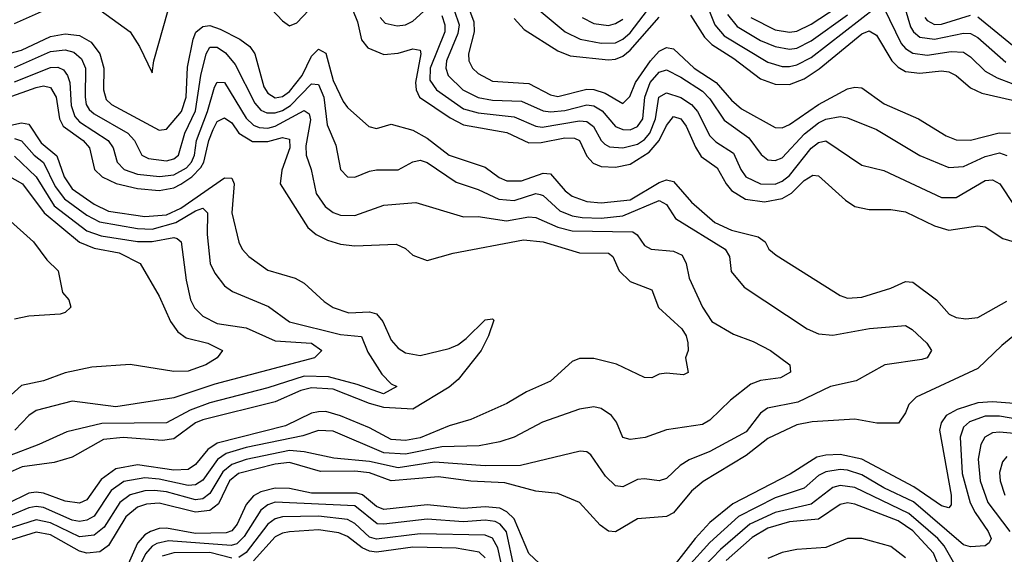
# Model space of a CAD drawing. Header units: inches. Extents: x 501365 to 657855, y 482276 to 547543.
# Tile 901 of 957: x 630905 to 633623, y 507727 to 509204. Entities that reach past the tile are written whole.
import ezdxf

# ---------------------------------------------------------------- set-up
doc = ezdxf.new("R2010")
doc.units = ezdxf.units.IN
doc.header["$MEASUREMENT"] = 0
doc.layers.add('A6530', color=7, linetype='Continuous')

msp = doc.modelspace()

# ---------------------------------------------------------------- linework, layer by layer
at = {"layer": 'A6530', "color": 5}
for points, elevation in [([(631110, 509242.1), (631209.7, 509170), (631235.4, 509130), (631270, 509057.3), (631275.2, 509090), (631326.4, 509273.6)], 4020), ([(631810, 509267.1), (631837.7, 509197.7), (631848.3, 509148.3), (631866.1, 509126.1), (631910, 509108.2), (631950, 509111.5), (631990, 509123.3), (632010, 509119.6), (632011.9, 509110), (631997.1, 509030), (631999.3, 509010), (632008.9, 508990), (632093.2, 508933.2), (632130, 508913.6), (632250, 508892.5), (632310, 508863.5), (632344.4, 508864.4), (632410, 508877.6), (632436.4, 508876.4), (632450.1, 508870), (632470, 508826.9), (632487.5, 508807.5), (632510, 508798.3), (632550, 508796.3), (632590, 508805), (632642.5, 508837.5), (632670.4, 508870), (632690, 508911.8), (632710, 508936.3), (632730, 508930.4), (632745.1, 508910), (632770, 508851.6), (632786.3, 508826.3), (632830, 508794.8), (632854.7, 508750), (632870, 508731.6), (632908.2, 508708.2), (632960.7, 508700.7), (633009.8, 508710.2), (633035.6, 508724.4), (633070, 508759.5), (633094.7, 508774.7), (633110, 508772.2), (633184.9, 508704.9), (633210, 508688.2), (633250, 508679.5), (633310, 508679.4), (633350, 508673), (633430, 508634.7), (633470, 508622.7), (633550, 508634.8), (633570, 508631.7), (633618.9, 508598.9), (633650.1, 508590.1)], 4020), ([(630890, 509193.3), (630990, 509237.2)], 4020), ([(631584.1, 509250), (631630, 509200.5), (631650, 509186.9), (631670, 509195.4), (631702.8, 509230)], 4020), ([(631900.3, 509210), (631914, 509194), (631946.8, 509186.8), (631970, 509190.1), (631990, 509199.7), (632030, 509235.8)], 4040), ([(632339.1, 509230), (632410.3, 509170.3), (632452.2, 509150), (632510, 509138.9), (632550, 509140), (632570, 509149.8), (632590, 509167.7), (632650, 509245.8)], 4140), ([(632797.1, 509257.1), (632823.7, 509190), (632850, 509159.7), (632970, 509086.5), (633010, 509074.8), (633030, 509074.6), (633050, 509078.8), (633090, 509099.2), (633270, 509239.9)], 4140), ([(632922.8, 509210), (632990, 509175.9), (633030, 509169.6), (633050, 509172.4), (633090, 509191.9), (633185.8, 509254.2)], 4180), ([(633290, 509237.1), (633338.5, 509138.5), (633350, 509124.6), (633370, 509111.5), (633410, 509106.1), (633475.9, 509115.9), (633510, 509114.2), (633530, 509101.5), (633570, 509062.1), (633602.9, 509042.9), (633646.4, 509026.4)], 4140), ([(633344.4, 509250), (633364.3, 509184.3), (633372.7, 509170), (633390, 509156.1), (633430, 509149.8), (633510, 509166.7), (633530, 509165.8), (633550, 509155.2), (633626.7, 509086.7)], 4160), ([(632070, 509215.3), (632078.5, 509190), (632078.2, 509170), (632038, 509070), (632037.3, 509037.3), (632055.3, 509010), (632130, 508958.1), (632170, 508946.2), (632270, 508935.9), (632329.5, 508909.5), (632347, 508907), (632450, 508924.1), (632470, 508922.7), (632489.2, 508909.2), (632510, 508870), (632520.4, 508860.4), (632532.8, 508852.8), (632570, 508849.8), (632610, 508860), (632630, 508873.1), (632644.2, 508890), (632660, 508930), (632669.2, 508990), (632690, 509001.7), (632730, 508989.2), (632759.5, 508970), (632775.9, 508950), (632810, 508882.7), (632826.5, 508866.5), (632875.1, 508835.1), (632895.2, 508790), (632909.8, 508769.8), (632950, 508750.7), (632990, 508749.8), (633010, 508758.1), (633030, 508773.5), (633090, 508849.4), (633110, 508864.3), (633130, 508869.6), (633230, 508802.2), (633290, 508787.3), (633450, 508712.2), (633490, 508712.5), (633570, 508759.3), (633590, 508761.3), (633610.6, 508750), (633650.6, 508690.6)], 4040), ([(632104.2, 509230), (632117.8, 509190), (632114.6, 509165.4), (632082.7, 509090), (632081, 509070), (632087.8, 509050), (632128.5, 509010), (632170, 508989.1), (632210, 508981.5), (632290, 508979.2), (632350, 508952.3), (632370, 508949), (632410, 508953.3), (632470, 508969), (632490, 508966.2), (632512.4, 508952.4), (632550, 508908.8), (632570, 508900.2), (632590, 508900), (632610, 508908.5), (632624.6, 508930), (632630.1, 508990), (632644.8, 509030), (632670, 509059.1), (632690, 509065.2), (632730, 509045.5), (632790, 509006.7), (632810, 508985.5), (632850, 508926.6), (632917.6, 508877.6), (632951.6, 508831.6), (632970, 508816.8), (632990, 508814.5), (633010, 508822.7), (633071, 508889), (633110, 508919.1), (633130, 508928.7), (633170, 508936.1), (633190, 508932.4), (633270, 508900.1), (633390, 508829.1), (633470, 508795.6), (633510, 508798.2), (633570, 508826.2), (633610, 508835.8), (633630, 508829.1)], 4060), ([(632146.9, 509230), (632158, 509198), (632159.1, 509170), (632144.1, 509110), (632144.8, 509090), (632155.1, 509070), (632170, 509055.1), (632210, 509034.3), (632310, 509027.8), (632370, 508996.5), (632390, 508991.8), (632470, 509011.6), (632490, 509010.9), (632521.2, 509001.1), (632570, 508972.5), (632588.7, 508991.3), (632604.8, 509030), (632646.2, 509090), (632670, 509117.1), (632690, 509126.9), (632710, 509123.2), (632766.6, 509070), (632827.8, 509030), (632870, 508981.3), (632897.3, 508957.3), (632990, 508905.8), (633010, 508905.1), (633030, 508913.9), (633110, 508970), (633190, 509013.1), (633210, 509017.6), (633230, 509016), (633291.3, 508971.3), (633386.5, 508930), (633462.8, 508882.8), (633490, 508872.1), (633530, 508870.7), (633608.5, 508891.5), (633639.6, 508890)], 4080), ([(632270, 509207.3), (632297.1, 509177.1), (632390, 509117.8), (632424, 509104), (632530, 509093.5), (632550, 509095.2), (632570, 509103.6), (632590, 509119.3), (632670, 509210.9)], 4120), ([(632457.1, 509210), (632490, 509193.4), (632530, 509188.1), (632550, 509193), (632570, 509205.4)], 4160), ([(632756.3, 509216.3), (632795.5, 509155.5), (632815.1, 509135.1), (632876.3, 509096.3), (632950, 509040.8), (632990, 509025.4), (633030, 509025.2), (633070, 509040.4), (633111.8, 509068.2), (633230, 509165), (633250, 509172.9), (633270, 509160.9), (633312.2, 509090), (633330, 509072.5), (633350, 509061.2), (633390, 509056.1), (633450, 509063.1), (633470, 509060.3), (633490, 509050.1), (633530, 509015.8), (633561.1, 509001.1), (633730, 508962)], 4120), ([(632858.7, 509218.7), (632885.1, 509185.1), (632950, 509146.9), (632990, 509129.8), (633030, 509122.4), (633050, 509124.9), (633090, 509146), (633190, 509217.6)], 4160), ([(633403.5, 509210), (633410, 509201.3), (633430, 509191.1), (633450, 509191.7), (633530, 509216.6)], 4180), ([(633550, 509211.7), (633670, 509113.7)], 4180), ([(630850, 509104.2), (630910, 509119.8), (630990, 509157.8), (631030, 509165), (631070, 509160.7), (631101.6, 509141.6), (631126.1, 509110), (631137.1, 509070), (631136.2, 509010), (631143.8, 508983.8), (631157.9, 508970), (631290, 508898.5), (631310, 508901.9), (631351.4, 508950), (631364.1, 508990), (631367.6, 509072.4), (631383.4, 509150), (631390.6, 509169.4), (631410, 509184.9), (631430, 509187.8), (631458, 509178), (631512.2, 509150), (631540.3, 509130), (631554.2, 509110), (631578.6, 509018.6), (631590, 509000.8), (631610, 508988.5), (631630, 508991.4), (631650, 509005.5), (631684.1, 509050), (631710, 509102.8), (631730, 509122.2), (631750, 509111.3), (631770, 509035.7), (631798.1, 508978.1), (631810, 508961.6), (631868.8, 508908.8), (631890, 508903.2), (631930, 508915.4), (631990, 508898.3), (632030, 508876.3), (632090, 508829.5), (632190, 508796.4), (632228.3, 508768.3), (632250, 508758.5), (632290, 508758.6), (632350, 508779.8), (632370, 508777.9), (632410.8, 508730.8), (632430, 508716.3), (632470, 508701.2), (632510, 508697.5), (632590, 508706.5), (632670, 508753.9), (632690, 508761.9), (632710, 508757), (632759.7, 508699.7), (632823.6, 508643.6), (632870, 508622.5), (632943.7, 508603.7), (632962.7, 508590), (632972.6, 508570), (632993, 508553), (633170, 508441.7), (633190, 508434.6), (633230, 508437.2), (633310, 508462.4), (633350, 508480.1), (633370, 508478.7), (633435.9, 508430), (633470.6, 508390.6), (633490, 508381.2), (633517.1, 508377.1), (633550, 508381.3), (633630, 508426.1)], 3980), ([(630890, 509071.9), (630990, 509116.1), (631030, 509120.8), (631054.3, 509114.3), (631075.7, 509095.7), (631086.5, 509070), (631085.7, 508990), (631088.1, 508970), (631096.1, 508956.1), (631110, 508943.4), (631203.1, 508890), (631221.7, 508870), (631242.3, 508830), (631260.2, 508820.2), (631310, 508813.9), (631330, 508819.2), (631343.5, 508830), (631360.5, 508890), (631390, 508952), (631404.5, 509050), (631419.3, 509110), (631430, 509128.2), (631450, 509128.1), (631472.5, 509112.6), (631500, 509079.9), (631553.5, 508973.5), (631570, 508954.2), (631586.7, 508946.7), (631610, 508946.5), (631630, 508952.9), (631652.7, 508967.3), (631710, 509026.5), (631730, 509024.5), (631744.7, 508990), (631753.3, 508913.3), (631777.6, 508857.6), (631790, 508790.4), (631810, 508769.4), (631830, 508768.8), (631870, 508785.5), (631890, 508789.1), (631950, 508789.2), (631990, 508811.3), (632010, 508816.1), (632030, 508809.6), (632110, 508754.9), (632170, 508735.1), (632227.9, 508707.9), (632270, 508703.9), (632330, 508723.7), (632341.2, 508721.2), (632350, 508718.6), (632396, 508676), (632430, 508661.9), (632457.3, 508657.3), (632510, 508655.8), (632570, 508662.1), (632670, 508704.6), (632690, 508693.6), (632714.8, 508654.8), (632852.4, 508570), (632863.9, 508550), (632868.5, 508508.5), (632904.5, 508464.5), (633078.6, 508350), (633110, 508336.3), (633150, 508332.3), (633250.6, 508350.6), (633350, 508358.7), (633368.3, 508348.3), (633409, 508310), (633422.3, 508290), (633410.3, 508270), (633395.4, 508264.6), (633292.7, 508250), (633213.7, 508206.3), (633143.2, 508190), (633052.5, 508147.5), (632969.5, 508130.5), (632950, 508117.1), (632910, 508065.3), (632810, 508010.6), (632752.6, 507987.4), (632728.1, 507971.9), (632690, 507936.5), (632670, 507929.9), (632630, 507935.2), (632610, 507933.2), (632570, 507913.3), (632550, 507915.9), (632522.4, 507942.4), (632481.5, 508001.5), (632470, 508009.8), (632451.8, 508011.8), (632287.7, 507972.3), (632190, 507971.2), (632050, 507981.5), (631950, 507965.9), (631870, 507983.2), (631772.3, 507992.3), (631690.2, 508010.2), (631650, 508013.2), (631530, 507988.7), (631490, 507974.5), (631465.2, 507954.8), (631430, 507894.4), (631410, 507880), (631390, 507877.5), (631310, 507898.9), (631276.9, 507903.1), (631250, 507902.1), (631210, 507891.1), (631181.4, 507870), (631138.2, 507801.8), (631110, 507779.7), (631070, 507775.1), (630990, 507813.5), (630950, 507821.5), (630750, 507758.6)], 3960), ([(630890, 509032), (630990, 509072.3), (631010, 509072.4), (631025.2, 509065.2), (631037, 509050), (631042.7, 509030), (631047.2, 508967.2), (631056.5, 508936.5), (631070, 508921.8), (631149, 508870), (631163.1, 508850), (631173.4, 508810), (631192.9, 508790), (631230, 508777.5), (631291.1, 508771.1), (631330, 508775.5), (631365.3, 508794.7), (631379.2, 508810), (631387.3, 508830), (631392.7, 508870), (631423.5, 508950), (631442.5, 509017.6), (631450, 509031.6), (631470, 509030.1), (631530, 508931.5), (631550, 508912.8), (631565.9, 508905.9), (631590, 508904.5), (631610, 508909.9), (631690, 508953.5), (631703.8, 508943.8), (631707.4, 508927.4), (631695.1, 508855.1), (631695.6, 508830), (631709.7, 508789.7), (631723.3, 508723.3), (631747.6, 508687.6), (631770, 508671.2), (631790, 508663.7), (631830, 508663.3), (631910, 508691.1), (631998.5, 508698.5), (632130, 508659.6), (632170, 508660.3), (632248.6, 508648.6), (632310, 508659), (632330, 508657.3), (632390, 508630.5), (632430, 508620.8), (632597.6, 508617.6), (632609.7, 508609.7), (632630, 508579.8), (632647.6, 508570), (632710, 508564.4), (632733.6, 508553.6), (632745.1, 508530), (632752.6, 508490), (632790.1, 508410), (632815.6, 508370), (632875.1, 508335.1), (632930, 508314.4), (632977.1, 508290), (633030.4, 508250), (633032.4, 508230), (633005.3, 508214.7), (632950, 508207.3), (632923.5, 508196.5), (632867.4, 508152.6), (632810, 508097.4), (632790, 508085.6), (632690, 508070.5), (632631, 508049), (632590, 508044.1), (632570, 508049.8), (632552.1, 508092.1), (632538.5, 508110), (632510, 508129.2), (632490, 508134), (632450, 508127.7), (632347.9, 508092.1), (632270.2, 508050), (632230, 508037.4), (632173.2, 508026.8), (632070, 508024), (631970, 508003.1), (631910, 508007.3), (631770, 508066.5), (631730, 508069.2), (631686, 508054), (631530, 508022), (631474.8, 508005.2), (631450.9, 507989.1), (631410, 507931.2), (631390, 507918.6), (631370, 507917.2), (631290, 507934.5), (631250, 507938.2), (631192.3, 507927.7), (631157.4, 507902.6), (631110, 507831.8), (631090, 507820.6), (631070, 507817.5), (631050, 507821.1), (630970, 507856.4), (630950, 507859), (630930, 507855.4), (630850, 507821.9)], 3940), ([(630870, 508988.3), (630950, 509016.8), (630970, 509020.9), (630990, 509016.6), (631005.7, 508990), (631014.6, 508930), (631025, 508910), (631080.4, 508870), (631097.8, 508850), (631110.8, 508790), (631132.6, 508770), (631171.3, 508751.4), (631230, 508737.1), (631290, 508732.3), (631330, 508739.4), (631350, 508749.2), (631379.9, 508770), (631404.8, 508795.2), (631413.4, 508810), (631426.5, 508870), (631439, 508901), (631450, 508923), (631470, 508933.2), (631490, 508918.7), (631510.1, 508890), (631547.3, 508867.3), (631590, 508867), (631630, 508878.8), (631650, 508874), (631650.2, 508850), (631628, 508788), (631624.2, 508750), (631700.3, 508630), (631722.9, 508610), (631754.4, 508594.4), (631790, 508583.6), (631830, 508578.7), (631944.1, 508584.1), (631970, 508571.5), (631990, 508553.4), (632030, 508538.4), (632101.1, 508558.9), (632295.3, 508595.3), (632350, 508590.1), (632450, 508559.9), (632530, 508558.8), (632542.5, 508550), (632559.9, 508510), (632590, 508480.4), (632650, 508457.8), (632668.4, 508408.4), (632732.3, 508350), (632744.6, 508330), (632749.4, 508310.6), (632750.2, 508290), (632742.4, 508270), (632750, 508228.7), (632737.4, 508222.6), (632690, 508227.2), (632670, 508224.2), (632650, 508214), (632630, 508215.4), (632552.4, 508252.4), (632490, 508267.3), (632450, 508267.7), (632430, 508259.8), (632370, 508205.5), (632304.1, 508175.9), (632250, 508143.2), (632150, 508099.5), (632090, 508082.1), (632010, 508048.1), (631970, 508041.2), (631930, 508044.1), (631870, 508076.6), (631790, 508109.1), (631750, 508120.9), (631730, 508120.8), (631710, 508116.4), (631638.3, 508081.7), (631450, 508034.2), (631423.8, 508016.2), (631390, 507974.5), (631370, 507960.9), (631330, 507959.2), (631230, 507974.3), (631170, 507963.1), (631130, 507933.3), (631090, 507877.6), (631070, 507868.3), (631030, 507873.2), (630970, 507896), (630950, 507898.6), (630930, 507895.5), (630870, 507866.3)], 3920), ([(630830, 508901.7), (630910, 508919.3), (630930, 508915.1), (630963.7, 508863.7), (631007.5, 508827.5), (631027.1, 508770), (631050, 508736.7), (631110, 508694), (631150, 508675.3), (631250, 508659.9), (631310, 508664.3), (631350, 508683.2), (631470, 508766.8), (631490, 508765.8), (631496.7, 508750), (631490.5, 508670), (631509.3, 508589.3), (631519.2, 508570), (631537.7, 508550), (631590, 508512.2), (631664.9, 508490), (631690, 508476.2), (631745.2, 508425.2), (631770, 508408.3), (631813.8, 508393.8), (631870, 508396.8), (631890, 508391.2), (631907.2, 508370), (631930, 508318.8), (631950, 508296.5), (631970, 508283), (632010, 508275.7), (632090, 508295.1), (632114.5, 508305.5), (632136.9, 508323.1), (632190, 508374.2), (632210, 508377.8), (632213.9, 508373.9), (632199.3, 508330), (632178.3, 508290), (632114.9, 508210), (632090, 508188.7), (631990, 508128.2), (631910, 508132.4), (631870, 508143.5), (631770, 508183.4), (631710, 508186.9), (631680.4, 508179.6), (631610, 508147.6), (631410, 508098.3), (631390, 508090), (631330, 508045.4), (631298.8, 508041.2), (631190, 508049.4), (631136.5, 508043.5), (631050, 507995.2), (630999.8, 507980.2), (630912, 507968), (630770, 507906)], 3880), ([(630890, 508875.4), (630909.5, 508869.5), (630944.3, 508830), (630970, 508809.1), (631003.1, 508743.1), (631028.5, 508708.5), (631090, 508663.9), (631125.1, 508645.1), (631230, 508627.4), (631270, 508625.2), (631336, 508644), (631390, 508676.1), (631410, 508682.9), (631422.9, 508670), (631422.3, 508610), (631430.4, 508530.4), (631443.8, 508503.8), (631470, 508468.7), (631492.6, 508452.6), (631591.6, 508411.6), (631650, 508369.3), (631790, 508334.4), (631848.3, 508328.3), (631865.5, 508285.5), (631904.1, 508224.1), (631930, 508197.5), (631946, 508190), (631909.5, 508170.5), (631836.2, 508196.2), (631757, 508217), (631690, 508219), (631590, 508186.4), (631430, 508145.7), (631375, 508125), (631310, 508090.2), (631131.7, 508088.3), (631034.7, 508065.3), (630957.1, 508030), (630792.8, 507967.2)], 3860), ([(630890, 508827), (630950, 508770), (630999.7, 508690), (631090, 508620.7), (631130, 508606.6), (631230, 508590.6), (631270, 508590.7), (631330, 508602.2), (631339.4, 508599.4), (631350.9, 508590), (631363.9, 508483.9), (631376.1, 508430), (631387.5, 508407.4), (631410, 508385), (631450, 508364.8), (631530, 508352.2), (631610, 508316.2), (631710, 508310), (631738.9, 508290), (631718.7, 508270), (631443.4, 508196.6), (631330, 508159.3), (631170, 508134.3), (631050, 508149.5), (630950, 508124.1), (630930, 508109.9), (630891.3, 508070)], 3840), ([(630870, 508774), (630912.7, 508750), (630972.7, 508670), (631070, 508589.4), (631110, 508572.9), (631179.5, 508559.5), (631237.5, 508530), (631290, 508440.2), (631321, 508370), (631341.2, 508341.3), (631364.6, 508324.6), (631424, 508310), (631464.9, 508290), (631450.3, 508270), (631418.4, 508250), (631370, 508233.1), (631330, 508231.5), (631210, 508251.3), (631104, 508244), (631030, 508227.9), (630970, 508205.9), (630910, 508193.1), (630803, 508097)], 3820), ([(630870, 508655.6), (630943.1, 508590), (630980, 508540), (631010.5, 508510), (631022.5, 508450), (631040.1, 508430), (631045.9, 508410), (631030, 508395), (631016.5, 508390), (630930, 508384.8), (630890, 508376.1)], 3780), ([(633697.2, 508370), (633616.2, 508303.7), (633550, 508240.3), (633379.2, 508160.8), (633359.8, 508140.2), (633350, 508117.2), (633330.6, 508089.4), (633271.2, 508088.8), (633210, 508099.9), (633092.8, 508092.8), (633050, 508084.5), (632970, 508046.5), (632910, 507999.3), (632791.8, 507928.2), (632759.2, 507900.8), (632710, 507841.7), (632690, 507831.3), (632610, 507825), (632550, 507789.2), (632530, 507790.7), (632507.6, 507807.6), (632449.9, 507869.9), (632390, 507894.8), (632330, 507900.9), (632244.3, 507924.3), (632150, 507928.7), (632061.2, 507941.2), (631930, 507930), (631870, 507952), (631830, 507956), (631735.1, 507955.1), (631650, 507980.3), (631610, 507976), (631508.9, 507950), (631483.9, 507930), (631453.5, 507866.5), (631430, 507848.1), (631390, 507843.4), (631290, 507868.4), (631254.5, 507865.5), (631230, 507856.8), (631197.6, 507830), (631150, 507750.9), (631126.1, 507733.9), (631090.3, 507729.7), (631070, 507735.5), (630990, 507780.9), (630950, 507787.5), (630768.6, 507731.4)], 3980), ([(633650, 508143.2), (633590, 508148.1), (633550, 508144.8), (633492.8, 508127.2), (633462.7, 508110), (633448.3, 508090), (633444.3, 508070), (633476, 507890), (633476.3, 507863.7), (633470, 507855.2), (633450, 507860.8), (633372.8, 507912.7), (633230, 507989.3), (633170, 508002.5), (633130, 508001.1), (633105.3, 507994.7), (633031.7, 507948.3), (632873.5, 507866.5), (632810, 507814.4), (632769.5, 507770.5), (632682.3, 507657.7)], 4020), ([(633690, 508094.6), (633610, 508108.8), (633570, 508108.6), (633527.1, 508092.9), (633510, 508078), (633501, 508050), (633506.5, 507950), (633529.1, 507869.1), (633542.3, 507842.3), (633578.7, 507790), (633586.8, 507770), (633581.5, 507758.5), (633570, 507750.5), (633530, 507747.1), (633510, 507753), (633371.8, 507871.8), (633290.8, 507910.8), (633230, 507946.4), (633190, 507959.6), (633170, 507961.3), (633130, 507954.6), (633110, 507944.1), (633070, 507909.9), (632990, 507882.3), (632889.1, 507830.9), (632810, 507759.7), (632748.7, 507691.3)], 4040), ([(633710, 508054.9), (633610, 508064.4), (633590, 508061.9), (633568.8, 508050), (633558, 508030), (633550.9, 507990), (633556.6, 507930), (633577.3, 507870), (633637.9, 507790)], 4060), ([(633630, 507997.1), (633617.9, 507982.1), (633610, 507952.3), (633611.1, 507930), (633624.2, 507890)], 4080), ([(632370, 507673), (632310, 507728.7), (632270, 507824.8), (632250, 507844.5), (632230, 507854.2), (632190, 507857.9), (632130, 507853.1), (632030, 507863.8), (631910, 507850.8), (631890, 507859.2), (631851, 507891), (631835.3, 507895.3), (631710, 507895.5), (631650, 507908.6), (631610, 507909.8), (631570, 507898.9), (631550, 507888.4), (631530, 507864), (631505.3, 507810), (631490, 507791.8), (631474.3, 507785.7), (631390, 507784.1), (631310, 507798.8), (631290, 507797.9), (631265.6, 507790), (631250, 507780.2), (631230, 507757.4), (631196.7, 507683.3)], 4020), ([(633490, 507692.3), (633456.7, 507750), (633439.8, 507770), (633359.6, 507839.6), (633210, 507911.1), (633170, 507917), (633150, 507911.3), (633090, 507865.1), (632990, 507842.6), (632920.7, 507810), (632839.7, 507740.3), (632770, 507668.4)], 4060), ([(632269.5, 507689.5), (632248.5, 507788.5), (632231.3, 507810), (632217.1, 507817.1), (632190, 507821.3), (632130, 507816.5), (632030, 507823.9), (631910, 507809.6), (631891.2, 507811.2), (631830, 507860.6), (631610, 507870.8), (631590, 507863.3), (631570, 507848.4), (631524.3, 507775.7), (631504.1, 507755.9), (631488.9, 507751.1), (631315.7, 507764.3), (631283, 507757), (631270, 507749.4), (631252, 507728), (631214.3, 507650)], 4040), ([(633451.2, 507671.2), (633427.4, 507730), (633370, 507791.4), (633330, 507819.5), (633210, 507865.6), (633190, 507868.7), (633170, 507864.1), (633110, 507823.5), (633030, 507816.3), (632970, 507798.5), (632926.5, 507773.5), (632855.2, 507710)], 4080), ([(632254.1, 507610), (632224.8, 507744.8), (632210, 507771.6), (632190, 507779.7), (632010, 507783), (631890, 507768.7), (631870, 507774.3), (631830, 507812.1), (631810, 507822.7), (631730, 507832.4), (631630, 507830.4), (631610, 507824.5), (631590, 507810.2), (631530, 507731.4), (631510, 507717.9)], 4060), ([(632190, 507716.7), (632172.9, 507732.9), (632110, 507743.2), (631990, 507746.4), (631890, 507732.7), (631870, 507735.2), (631850, 507745), (631810, 507776.3), (631786, 507786), (631730, 507794.4), (631650, 507788.7), (631630, 507785.4), (631610, 507775.4), (631550, 507709)], 4080), ([(633350, 507716.7), (633310, 507748.6), (633230, 507770.6), (633190, 507770), (633130, 507745.7), (633050, 507740.3), (633010, 507731.5), (632970, 507715.5)], 4120), ([(631490, 507715.8), (631430, 507731.8), (631330, 507730.5), (631298.2, 507721.8)], 4060)]:
    msp.add_lwpolyline(points, dxfattribs=dict(at, elevation=elevation))

doc.saveas('drawing.dxf')
